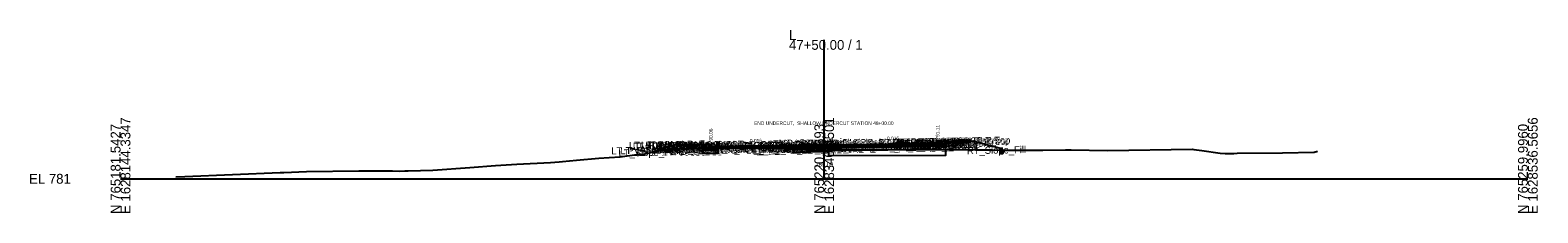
# Model space of a CAD drawing. Extents: x -26 to 4403, y -510 to 9556.
# Drawn here: x 2974.3 to 3402.8, y 7490.3 to 7542.3 of the extents above; entities that cross this region are included whole.
import ezdxf

# ---------------------------------------------------------------- set-up
doc = ezdxf.new("R2010")
doc.units = 0
for name, color, linetype in [('Default', 7, 'Continuous'), ('Exist CMT Pavement', 7, 'Continuous'), ('Exist Cross Section Cell', 7, 'Continuous'), ('Exist XS Center Line Elevation Label', 7, 'Continuous'), ('Exist XS Ground Line', 7, 'Continuous'), ('Prop CMT Conc Surface', 7, 'Continuous'), ('Prop CMT Concrete Structures', 7, 'Continuous'), ('Prop CMT Pvmt Course 1', 7, 'Continuous'), ('Prop CMT Pvmt Course 1 CG', 7, 'Continuous'), ('Prop CMT Pvmt Course 2', 7, 'Continuous'), ('Prop CMT Pvmt Course 2 Wedge', 7, 'Continuous'), ('Prop CMT Pvmt Course 3', 7, 'Continuous'), ('Prop CMT Pvmt Course 3 Wedge', 7, 'Continuous'), ('Prop CMT Pvmt Surface', 7, 'Continuous'), ('Prop CMT Shallow Undercut', 7, 'Continuous'), ('Prop CMT Shallow Undercut Boundary', 7, 'Continuous'), ('Prop CMT Slope Grass', 7, 'Continuous'), ('Prop CMT Subgrade Earthwork', 7, 'Continuous'), ('Prop CMT Undercut Boundary', 7, 'Continuous'), ('Prop XS Finish Grade CurbGutter', 7, 'Continuous'), ('Prop XS Hydro Elevations', 7, 'Continuous'), ('Prop XS SE Text', 7, 'Continuous'), ('Prop XS Side Slope Text', 7, 'Continuous'), ('Prop XSC Text', 7, 'Continuous'), ('Scratch_Level_0', 7, 'Continuous')]:
    doc.layers.add(name, color=color, linetype=linetype)

msp = doc.modelspace()

# ---------------------------------------------------------------- linework, layer by layer
at = {"layer": 'Exist CMT Pavement'}
msp.add_lwpolyline([(3169.78, 7508.77), (3171.21, 7508.81), (3179.01, 7508.76), (3183.38, 7508.73), (3183.38, 7508.73), (3187.31, 7508.57), (3191.25, 7508.41)], dxfattribs=at)
at = {"layer": 'Exist Cross Section Cell'}
for p, q in [((3200, 7500), (3200, 7539.48)), ((3000, 7500), (3200, 7500)), ((3200, 7500), (3400, 7500))]:
    msp.add_line(p, q, dxfattribs=at)
at = {"layer": 'Exist XS Ground Line'}
msp.add_lwpolyline([(3015.69, 7500.51), (3018.28, 7500.63), (3045.38, 7501.74), (3046.37, 7501.76), (3052.82, 7502.03), (3067.72, 7502.28), (3071.13, 7502.3), (3077.32, 7502.3), (3079.42, 7502.17), (3080.84, 7502.22), (3081.73, 7502.22), (3088.8, 7502.47), (3099.29, 7503.19), (3106.59, 7503.76), (3112.67, 7504.2), (3122.22, 7504.66), (3123.44, 7504.7), (3124.65, 7504.8), (3125.61, 7504.91), (3129.55, 7505.28), (3135.91, 7505.82), (3138.85, 7506.03), (3142, 7506.27), (3146.72, 7506.88), (3148.69, 7507), (3150.31, 7507.35), (3153.8, 7508.11), (3154.99, 7508.26), (3155.41, 7508.29), (3156.91, 7508.39), (3158.45, 7508.48), (3165.87, 7508.66), (3171.21, 7508.81), (3179.01, 7508.76), (3183.38, 7508.73), (3187.31, 7508.57), (3195.31, 7508.23), (3197.46, 7508.12), (3198.37, 7508.08), (3200, 7508.09), (3205.4, 7508.11), (3216.83, 7508.21), (3218.07, 7508.21), (3222.49, 7508.35), (3242.97, 7508.22), (3247.82, 7508.19), (3250.24, 7508.17), (3262.16, 7508.11), (3268.61, 7508.24), (3270.15, 7508.25), (3280.53, 7508.09), (3304.66, 7508.39), (3305.1, 7508.33), (3307.31, 7508.04), (3312.59, 7507.25), (3313.95, 7507.23), (3315.75, 7507.2), (3316.42, 7507.2), (3317.37, 7507.24), (3330.27, 7507.39), (3339.26, 7507.59), (3340.2, 7507.81)], dxfattribs=at)
at = {"layer": 'Prop CMT Conc Surface'}
for points in [[(3163.27, 7509.65), (3158.27, 7509.75)], [(3167.77, 7509.06), (3167.77, 7509.56), (3167.27, 7509.56)], [(3169.77, 7509.18), (3167.77, 7509.06)], [(3230.23, 7510.16), (3232.23, 7510.11)], [(3232.23, 7510.11), (3232.23, 7510.61), (3232.73, 7510.61)], [(3236.73, 7510.7), (3241.73, 7510.8)]]:
    msp.add_lwpolyline(points, dxfattribs=at)
at = {"layer": 'Prop CMT Concrete Structures'}
for points in [[(3158.27, 7509.42), (3158.27, 7509.75)], [(3158.27, 7509.75), (3163.27, 7509.65)], [(3163.27, 7509.32), (3158.27, 7509.42)], [(3163.27, 7509.65), (3163.27, 7509.32)], [(3169.77, 7509.18), (3167.77, 7509.06), (3167.77, 7509.56), (3167.27, 7509.56)], [(3167.27, 7509.56), (3167.27, 7508.55), (3169.77, 7508.59)], [(3169.77, 7508.59), (3169.77, 7509.18)], [(3230.23, 7510.16), (3232.23, 7510.11), (3232.23, 7510.61), (3232.73, 7510.61)], [(3232.73, 7510.61), (3232.73, 7509.61), (3230.23, 7509.57)], [(3230.23, 7509.57), (3230.23, 7510.16)], [(3241.73, 7510.8), (3236.73, 7510.7)], [(3236.73, 7510.7), (3236.73, 7510.37)], [(3236.73, 7510.37), (3241.73, 7510.47)], [(3241.73, 7510.47), (3241.73, 7510.8)]]:
    msp.add_lwpolyline(points, dxfattribs=at)
at = {"layer": 'Prop CMT Pvmt Course 1'}
for points in [[(3200, 7509.67), (3169.77, 7509.18)], [(3169.77, 7508.93), (3200, 7509.42)], [(3169.77, 7509.18), (3169.77, 7508.93), (3169.77, 7508.93)], [(3200, 7509.67), (3230.23, 7510.16)], [(3230.23, 7509.91), (3200, 7509.42)], [(3200, 7509.42), (3200, 7509.67)], [(3200, 7509.42), (3200, 7509.42), (3200, 7509.42)], [(3230.23, 7510.16), (3230.23, 7509.91)]]:
    msp.add_lwpolyline(points, dxfattribs=at)
at = {"layer": 'Prop CMT Pvmt Course 1 CG'}
for points in [[(3169.77, 7508.59), (3166.77, 7508.54), (3166.43, 7508.21)], [(3166.43, 7508.21), (3169.77, 7508.26)], [(3169.77, 7508.26), (3169.77, 7508.59)], [(3200, 7508.75), (3191.25, 7508.61)], [(3200, 7508.75), (3200, 7509.08)], [(3206.4, 7508.85), (3208.75, 7508.89)], [(3230.23, 7509.57), (3233.23, 7509.62), (3233.56, 7509.29)], [(3230.23, 7509.24), (3230.23, 7509.57)], [(3233.56, 7509.29), (3230.23, 7509.24)]]:
    msp.add_lwpolyline(points, dxfattribs=at)
at = {"layer": 'Prop CMT Pvmt Course 2'}
for points in [[(3169.77, 7508.59), (3169.77, 7508.59), (3169.77, 7508.93), (3169.77, 7508.93)], [(3169.77, 7508.93), (3169.77, 7508.59)], [(3200, 7509.42), (3230.23, 7509.91)], [(3230.23, 7509.57), (3200, 7509.08)], [(3200, 7509.08), (3200, 7509.42)], [(3230.23, 7509.91), (3230.23, 7509.57)]]:
    msp.add_lwpolyline(points, dxfattribs=at)
at = {"layer": 'Prop CMT Pvmt Course 2 Wedge'}
for points in [[(3169.77, 7508.93), (3171.21, 7508.95), (3179.01, 7509.08), (3183.38, 7509.15), (3183.38, 7509.15), (3187.31, 7509.21), (3200, 7509.42)], [(3200, 7509.08), (3187.31, 7508.88), (3183.38, 7508.81), (3183.38, 7508.81), (3179.66, 7508.75), (3179.01, 7508.76), (3171.21, 7508.81), (3169.77, 7508.77)], [(3169.77, 7508.77), (3169.77, 7508.93)]]:
    msp.add_lwpolyline(points, dxfattribs=at)
at = {"layer": 'Prop CMT Pvmt Course 3'}
for points in [[(3169.77, 7508.59), (3169.77, 7508.59), (3169.77, 7508.26), (3169.77, 7508.26)], [(3169.77, 7508.26), (3169.77, 7508.59)], [(3200, 7509.08), (3230.23, 7509.57)], [(3230.23, 7509.24), (3200, 7508.75)], [(3200, 7508.75), (3200, 7509.08)], [(3230.23, 7509.57), (3230.23, 7509.24)]]:
    msp.add_lwpolyline(points, dxfattribs=at)
at = {"layer": 'Prop CMT Pvmt Course 3 Wedge'}
for points in [[(3179.67, 7508.75), (3183.38, 7508.81)], [(3191.25, 7508.41), (3187.31, 7508.57), (3183.38, 7508.73), (3183.38, 7508.73), (3179.67, 7508.75)], [(3183.38, 7508.81), (3183.38, 7508.81), (3187.31, 7508.88), (3200, 7509.08)]]:
    msp.add_lwpolyline(points, dxfattribs=at)
at = {"layer": 'Prop CMT Pvmt Surface'}
for points in [[(3200, 7509.67), (3169.77, 7509.18)], [(3200, 7509.67), (3230.23, 7510.16)]]:
    msp.add_lwpolyline(points, dxfattribs=at)
at = {"layer": 'Prop CMT Shallow Undercut'}
for points in [[(3165.43, 7508.19), (3165.43, 7507.19), (3169.77, 7507.26), (3169.77, 7508.26)], [(3191.25, 7508.41), (3191.25, 7507.61), (3201.25, 7507.77), (3201.25, 7508.1), (3198.37, 7508.08), (3197.2, 7508.14), (3195.31, 7508.23), (3193.28, 7508.32)]]:
    msp.add_lwpolyline(points, close=True, dxfattribs=at)
at = {"layer": 'Prop CMT Shallow Undercut Boundary'}
for p, q in [((3169.77, 7508.26), (3169.77, 7507.26)), ((3169.77, 7507.26), (3165.43, 7507.19))]:
    msp.add_line(p, q, dxfattribs=at)
msp.add_lwpolyline([(3165.43, 7507.19), (3165.43, 7508.19), (3169.77, 7508.26)], dxfattribs=at)
msp.add_lwpolyline([(3191.25, 7508.41), (3191.25, 7507.61), (3201.25, 7507.77), (3201.25, 7508.1), (3200, 7508.09), (3198.37, 7508.08), (3196.66, 7508.16), (3195.31, 7508.23), (3192.95, 7508.34)], close=True, dxfattribs=at)
at = {"layer": 'Prop CMT Slope Grass'}
for p, q in [((3232.73, 7510.61), (3242.23, 7510.8)), ((3242.23, 7510.8), (3250.07, 7508.67))]:
    msp.add_line(p, q, dxfattribs=at)
for points in [[(3167.27, 7509.56), (3157.77, 7509.75), (3151.03, 7507.51)], [(3250.07, 7508.67), (3250.07, 7507.17), (3250.73, 7507.17), (3250.73, 7508.17)]]:
    msp.add_lwpolyline(points, dxfattribs=at)
at = {"layer": 'Prop CMT Subgrade Earthwork'}
for points in [[(3169.77, 7508.26), (3166.43, 7508.21), (3165.03, 7509.61)], [(3169.77, 7508.26), (3169.78, 7508.77)], [(3169.77, 7508.26), (3169.77, 7508.59)], [(3169.77, 7508.26), (3169.77, 7508.26)], [(3169.77, 7508.26), (3169.77, 7508.26)], [(3200, 7508.75), (3191.25, 7508.61)], [(3191.25, 7508.61), (3191.25, 7508.61)], [(3191.25, 7508.61), (3191.25, 7508.61)], [(3191.25, 7508.61), (3191.25, 7508.41)], [(3200, 7508.75), (3208.75, 7508.89)], [(3200, 7508.75), (3200, 7508.75)], [(3200, 7508.75), (3200, 7508.75)], [(3208.75, 7508.89), (3230.23, 7509.24)], [(3230.23, 7509.24), (3233.56, 7509.29), (3234.91, 7510.65)], [(3230.23, 7509.24), (3230.23, 7509.24)]]:
    msp.add_lwpolyline(points, dxfattribs=at)
at = {"layer": 'Prop CMT Undercut Boundary'}
msp.add_lwpolyline([(3201.25, 7508.1), (3201.25, 7506.63), (3234.56, 7506.7), (3234.56, 7508.27), (3222.49, 7508.35), (3216.83, 7508.21), (3205.4, 7508.11)], close=True, dxfattribs=at)
at = {"layer": 'Prop XS Finish Grade CurbGutter'}
for p, q in [((3250.07, 7508.67), (3250.26, 7508.67)), ((3250.07, 7508.67), (3250.73, 7508.67)), ((3250.07, 7508.67), (3250.07, 7507.67)), ((3250.73, 7508.25), (3250.38, 7508.62)), ((3250.73, 7508.25), (3250.73, 7507.67)), ((3250.73, 7508.17), (3250.73, 7508.17)), ((3250.07, 7507.68), (3250.07, 7507.17)), ((3250.07, 7507.67), (3250.73, 7507.67)), ((3250.07, 7507.17), (3250.73, 7507.17)), ((3250.73, 7507.68), (3250.73, 7507.17))]:
    msp.add_line(p, q, dxfattribs=at)
msp.add_arc((3250.26, 7508.5), 0.166, 43.9997, 90, dxfattribs=at)

# ---------------------------------------------------------------- texts
at = {"layer": 'Default'}
msp.add_text('-', height=0.0001, dxfattribs=at).set_placement((3000, 7500))
at = {"layer": 'Exist Cross Section Cell'}
for s, p in [('L', (3190, 7539.48)), ('47+50.00 / 1', (3190, 7536.68)), ('EL 781', (2974, 7498.6))]:
    msp.add_text(s, height=2.8, dxfattribs=at).set_placement(p)
for s, p in [('E 1628144.3347', (3002.8, 7490)), ('E 1628340.4501', (3202.8, 7490)), ('E 1628536.5656', (3402.8, 7490)), ('N 765181.5427', (3000, 7490)), ('N 765220.7693', (3200, 7490)), ('N 765259.9960', (3400, 7490))]:
    msp.add_text(s, height=2.8, rotation=90, dxfattribs=at).set_placement(p)
at = {"layer": 'Exist XS Center Line Elevation Label'}
msp.add_text('789.09', height=1.2, dxfattribs=at).set_placement((3197.5, 7503.49))
at = {"layer": 'Prop XS Hydro Elevations'}
for s, p in [('790.06', (3168.27, 7510.06)), ('791.11', (3232.73, 7511.11))]:
    msp.add_text(s, height=1, rotation=90, dxfattribs=at).set_placement(p)
at = {"layer": 'Prop XS SE Text'}
for rotation, p in [(0.9309, (3178.87, 7510.32)), (0.9283, (3217.85, 7510.96))]:
    msp.add_text('0.016', height=1, rotation=rotation, dxfattribs=at).set_placement(p)
at = {"layer": 'Prop XS Side Slope Text'}
for s, rotation, p in [('3:1', 18.4351, (3153.41, 7509.09)), ('3.7:1', 344.8063, (3245.09, 7510.55))]:
    msp.add_text(s, height=1, rotation=rotation, dxfattribs=at).set_placement(p)
at = {"layer": 'Prop XSC Text'}
msp.add_text('END UNDERCUT,  SHALLOW UNDERCUT STATION 48+00.00', height=1, dxfattribs=at).set_placement((3180.08, 7515.31))
at = {"layer": 'Scratch_Level_0'}
for s, p in [('LT_PV_Sub_Tie_Out', (3139.5, 7506.91)), ('LT_Slope_Fill', (3141.57, 7506.32)), ('LT_PV_OEEOP_EG', (3142.1, 7506.96)), ('LT_SDWK_Out_Top', (3144.53, 7508.48)), ('LT_SDWK_Out_Bot', (3144.56, 7508.15)), ('LT_Sub_Trench_Out_DLT', (3145.62, 7508.22)), ('47+50.00', (3147.48, 7507.43)), ('LT_CSLP_Pnt', (3147.97, 7508.56)), ('LT_SDWK_In_Top', (3151.15, 7508.41)), ('LT_SDWK_In_Bot', (3151.18, 7508.08)), ('LT_CG1_Shelf_Out', (3153.35, 7507.28)), ('LT_CG_Top_Face', (3155.05, 7508.31)), ('LT_CG_Top_BOC', (3155.58, 7508.33)), ('LT_CG_Bot_BOC', (3155.61, 7507.32)), ('LT_Sub_OEOT_CG_1', (3156.02, 7506.98)), ('LT_CG_Top_Gut', (3156.03, 7507.83)), ('LT_Sub_OEOP', (3156.57, 7507.01)), ('LT_Sub_OEEOP', (3159.01, 7507.04)), ('LT_PV2_OEEOP', (3159.1, 7507.71)), ('LT_PV3_OEEOP', (3159.1, 7507.38)), ('LT_CG_Bot_IE', (3159.71, 7507.39)), ('LT_Sub_OEOT', (3159.87, 7507.06)), ('LT_PV2_OEOT', (3159.97, 7507.73)), ('LT_PV3_OEOT', (3159.97, 7507.4)), ('47+50.00', (3160.13, 7508.44)), ('LT_PV1_OEOT', (3160.53, 7507.99)), ('47+50.00', (3161.88, 7507.98)), ('LT_CG_Top_Face_Med', (3175.39, 7508.37)), ('LT_CG_Top_Gut_Med', (3176.37, 7508.22)), ('LT_CG_Top_BOC_Med', (3177.18, 7508.64)), ('LT_CG_Bot_BOC_Med', (3177.21, 7507.65)), ('LT_CG_Bot_IE_Med', (3177.34, 7507.66)), ('LT_PV_Sub_Tie_In', (3177.84, 7507.14)), ('LT_Sub_IEOT_CG_1', (3178.14, 7507.35)), ('47+50.00', (3179.32, 7508.31)), ('LT_PV_IEEOP_EG', (3179.46, 7507.17)), ('LT_Sub_IEEOP', (3181.13, 7507.41)), ('LT_PV2_IEEOP', (3181.22, 7508.07)), ('LT_PV3_IEEOP', (3181.22, 7507.74)), ('LT_CG1_Shelf_In', (3181.46, 7507.74)), ('LT_Sub_PGL', (3182.39, 7507.43)), ('LT_PV2_PGL', (3182.48, 7508.1)), ('LT_PV3_PGL', (3182.48, 7507.77)), ('LT_PV1_PGL', (3183.05, 7508.36)), ('LT_Sub_DLT_In', (3183.99, 7508.86)), ('LT_Sub_IEOP', (3184.37, 7507.46)), ('MD_Crown Point', (3187.09, 7509.1)), ('RT_CG_Top_Face_Med', (3191.35, 7508.63)), ('RT_CG_Top_BOC_Med', (3191.61, 7508.9)), ('RT_CG_Bot_BOC_Med', (3191.64, 7507.89)), ('RT_CG_Top_Gut_Med', (3192.32, 7508.48)), ('RT_Sub_DLT_In', (3193.92, 7509.04)), ('RT_CG_Bot_IE_Med', (3194.79, 7507.95)), ('RT_CG1_Shelf_In', (3194.89, 7507.96)), ('RT_Sub_IEOT_CG_1', (3195.59, 7507.63)), ('RT_Sub_IEOP', (3197.13, 7507.67)), ('RT_Sub_OEEOP', (3197.94, 7507.68)), ('RT_PV2_OEEOP', (3198.03, 7508.34)), ('RT_PV3_OEEOP', (3198.03, 7508.01)), ('RT_Sub_IEEOP', (3198.58, 7507.69)), ('RT_PV2_IEEOP', (3198.68, 7508.36)), ('RT_Sub_PGL', (3199.84, 7507.71)), ('RT_PV2_PGL', (3199.94, 7508.38)), ('RT_PV1_PGL', (3200.5, 7508.64)), ('RT_Sub_Trench_Out_DLT', (3215.46, 7509.26)), ('RT_Sub_OEOT_CG_1', (3216.42, 7507.96)), ('RT_CG_Top_Face', (3219.46, 7509.35)), ('RT_CG1_Shelf_Out', (3219.75, 7508.35)), ('RT_CG_Bot_IE', (3220.12, 7508.37)), ('RT_Sub_OEOT', (3220.28, 7508.04)), ('RT_PV2_OEOT', (3220.38, 7508.71)), ('RT_PV3_OEOT', (3220.38, 7508.38)), ('RT_CG_Top_Gut', (3220.44, 7508.87)), ('RT_PV1_OEOT', (3220.94, 7508.97)), ('RT_CG_Top_BOC', (3220.99, 7509.37)), ('RT_CG_Bot_BOC', (3221.02, 7508.38)), ('RT_Sub_OEOP', (3223.64, 7508.1)), ('RT_SDWK_In_Top', (3224.57, 7509.46)), ('RT_SDWK_In_Bot', (3224.6, 7509.12)), ('47+50.00', (3225.49, 7509.14)), ('47+50.00', (3227.1, 7509.5)), ('RT_SDWK_Out_Top', (3227.95, 7509.52)), ('RT_SDWK_Out_Bot', (3227.98, 7509.19)), ('47+50.00', (3229.74, 7509.56)), ('RT_CSLP_Pnt', (3232.38, 7509.6)), ('47+50.00', (3237.74, 7508.91)), ('RT_Slope_Fill', (3240.6, 7506.98))]:
    msp.add_text(s, height=2, rotation=1.1458, dxfattribs=at).set_placement(p)

doc.saveas('drawing.dxf')
